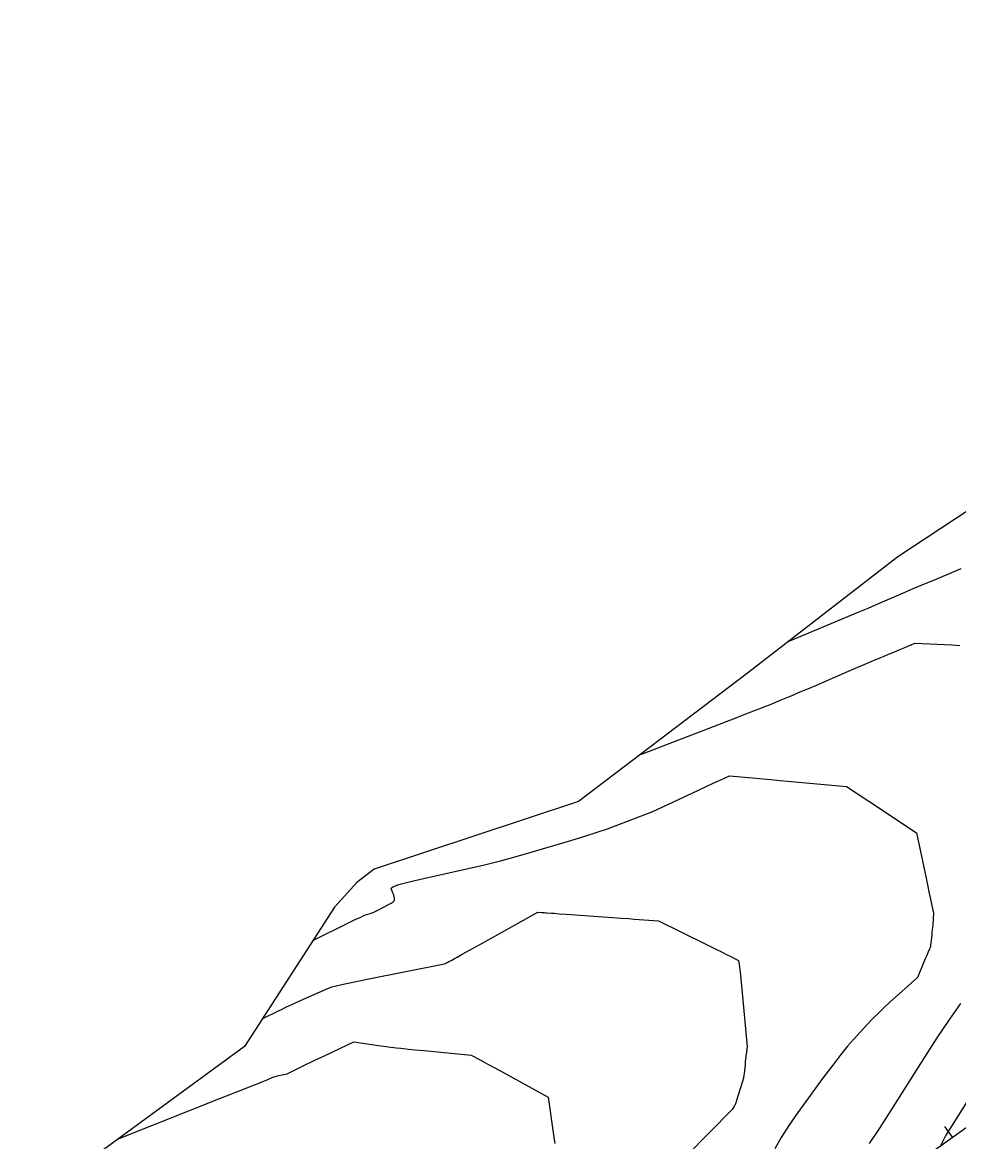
# Model space of a CAD drawing. Extents: x 2079879 to 2092887, y 778083 to 784051.
# Drawn here: x 2083804.7 to 2083948, y 780967 to 781138.5 of the extents above; entities that cross this region are included whole.
import ezdxf

# ---------------------------------------------------------------- set-up
doc = ezdxf.new("R2010")
doc.units = 0
for name, color, linetype in [('DT_X_Contour_Major', 7, 'Continuous'), ('DT_X_Contour_Minor', 7, 'Continuous'), ('DT_X_TIN_Hull', 7, 'Continuous'), ('GE_X_CL_20', 7, 'Continuous')]:
    doc.layers.add(name, color=color, linetype=linetype)

msp = doc.modelspace()

# ---------------------------------------------------------------- linework, layer by layer
at = {"layer": 'DT_X_Contour_Major'}
msp.add_lwpolyline([(2083819.26, 780967.41), (2083835.03, 780973.68), (2083838.02, 780974.87), (2083840.22, 780975.75), (2083841.64, 780976.32), (2083842.28, 780976.58), (2083842.94, 780976.85), (2083843.19, 780976.95), (2083843.44, 780977.03), (2083843.7, 780977.1), (2083843.97, 780977.16), (2083845.23, 780977.41), (2083848.18, 780978.88), (2083848.85, 780979.21), (2083849.58, 780979.57), (2083850.38, 780979.95), (2083851.24, 780980.35), (2083855.43, 780982.3), (2083859.59, 780981.71), (2083860.4, 780981.6), (2083861.06, 780981.51), (2083861.56, 780981.45), (2083861.9, 780981.41), (2083862.62, 780981.33), (2083863.04, 780981.29), (2083863.79, 780981.21), (2083864.85, 780981.11), (2083866.23, 780980.98), (2083873.41, 780980.3), (2083874.7, 780979.61), (2083875.13, 780979.38), (2083875.86, 780978.97), (2083876.9, 780978.41), (2083878.24, 780977.67), (2083885.21, 780973.84), (2083885.91, 780968.79), (2083886.06, 780967.74), (2083886.19, 780966.75)], dxfattribs=at)
at = {"layer": 'DT_X_Contour_Minor'}
for points in [[(2083921.94, 781043.61), (2083929.49, 781046.78), (2083931.09, 781047.45), (2083932.65, 781048.11), (2083934.18, 781048.76), (2083935.67, 781049.4), (2083939.58, 781051.08), (2083940.99, 781051.68), (2083942.3, 781052.24), (2083943.5, 781052.74), (2083944.59, 781053.2), (2083947.34, 781054.35), (2083948.41, 781054.79)], [(2083899.23, 781026.26), (2083913.17, 781031.64), (2083915.87, 781032.69), (2083918.02, 781033.53), (2083919.61, 781034.16), (2083920.64, 781034.58), (2083922.65, 781035.42), (2083923.43, 781035.75), (2083924.28, 781036.11), (2083925.19, 781036.49), (2083926.16, 781036.91), (2083930.83, 781038.92), (2083935.03, 781040.71), (2083935.88, 781041.07), (2083936.64, 781041.4), (2083937.31, 781041.68), (2083937.89, 781041.92), (2083939.31, 781042.51), (2083939.79, 781042.71), (2083940.18, 781042.88), (2083940.47, 781043), (2083940.67, 781043.09), (2083941.36, 781043.4), (2083946.98, 781043.11), (2083948.21, 781043.03)], [(2083849.16, 780997.82), (2083854.61, 781000.53), (2083855.66, 781001.05), (2083856.49, 781001.44), (2083857.08, 781001.7), (2083857.45, 781001.84), (2083858.11, 781002.05), (2083858.39, 781002.15), (2083858.72, 781002.29), (2083859.1, 781002.47), (2083859.53, 781002.69), (2083860.76, 781003.34), (2083861.16, 781003.56), (2083861.45, 781003.76), (2083861.61, 781003.92), (2083861.67, 781004.06), (2083861.64, 781004.38), (2083861.63, 781004.49), (2083861.62, 781004.59), (2083861.6, 781004.68), (2083861.57, 781004.75), (2083861.49, 781004.94), (2083861.46, 781005.02), (2083861.42, 781005.12), (2083861.37, 781005.26), (2083861.31, 781005.41), (2083861.14, 781005.86), (2083861.41, 781006.08), (2083862.33, 781006.4), (2083863.9, 781006.82), (2083866.12, 781007.34), (2083872.93, 781008.86), (2083875.45, 781009.45), (2083877.9, 781010.06), (2083880.28, 781010.7), (2083882.59, 781011.36), (2083888.68, 781013.17), (2083890.82, 781013.82), (2083892.69, 781014.41), (2083894.3, 781014.95), (2083895.63, 781015.44), (2083901.21, 781017.58), (2083908.09, 781020.82), (2083909.41, 781021.45), (2083910.44, 781021.93), (2083911.18, 781022.27), (2083911.62, 781022.47), (2083912.98, 781023.06), (2083917.05, 781022.69), (2083918.04, 781022.6), (2083919.27, 781022.49), (2083920.73, 781022.36), (2083922.42, 781022.21), (2083930.87, 781021.45), (2083931.11, 781021.3), (2083931.34, 781021.14), (2083934.32, 781019.16), (2083941.59, 781014.34), (2083942.86, 781008.34), (2083943.11, 781007.14), (2083943.32, 781006.13), (2083943.5, 781005.29), (2083943.64, 781004.64), (2083944.21, 781002.03), (2083944.07, 781000.26), (2083944.04, 780999.87), (2083944, 780999.48), (2083943.96, 780999.07), (2083943.92, 780998.66), (2083943.7, 780996.72), (2083943.52, 780996.39), (2083943.45, 780996.25), (2083943.33, 780995.97), (2083943.16, 780995.57), (2083942.94, 780995.02), (2083941.76, 780992.17), (2083937.53, 780988.39), (2083936.64, 780987.57), (2083935.77, 780986.74), (2083934.92, 780985.89), (2083934.1, 780985.02), (2083931.94, 780982.68), (2083931.05, 780981.66), (2083929.99, 780980.36), (2083928.76, 780978.77), (2083927.36, 780976.89), (2083923.41, 780971.5), (2083922.04, 780969.53), (2083920.87, 780967.67), (2083919.91, 780965.92)], [(2083841.42, 780985.84), (2083843.89, 780987.07), (2083844.47, 780987.35), (2083845.15, 780987.67), (2083845.93, 780988.03), (2083846.82, 780988.43), (2083851.19, 780990.37), (2083852.06, 780990.73), (2083852.54, 780990.86), (2083853.6, 780991.1), (2083855.26, 780991.45), (2083857.49, 780991.9), (2083869.31, 780994.25), (2083869.63, 780994.41), (2083869.7, 780994.45), (2083869.76, 780994.48), (2083869.82, 780994.51), (2083869.87, 780994.54), (2083870, 780994.61), (2083870.06, 780994.64), (2083870.16, 780994.69), (2083870.43, 780994.84), (2083870.87, 780995.08), (2083871.25, 780995.29), (2083872.05, 780995.74), (2083873.27, 780996.42), (2083874.92, 780997.34), (2083883.59, 781002.17), (2083884.23, 781002.13), (2083884.38, 781002.12), (2083884.56, 781002.11), (2083884.77, 781002.09), (2083885.01, 781002.08), (2083885.68, 781002.04), (2083886.11, 781002.01), (2083886.86, 781001.95), (2083887.95, 781001.88), (2083889.37, 781001.78), (2083893.6, 781001.47), (2083895.09, 781001.37), (2083896.38, 781001.27), (2083897.47, 781001.19), (2083898.37, 781001.12), (2083902.1, 781000.84), (2083909.36, 780997.27), (2083910.76, 780996.58), (2083911.84, 780996.04), (2083912.6, 780995.67), (2083913.04, 780995.45), (2083914.36, 780994.78), (2083914.51, 780993.79), (2083914.56, 780993.38), (2083914.64, 780992.58), (2083914.76, 780991.4), (2083914.91, 780989.83), (2083915.69, 780981.58), (2083915.63, 780981.25), (2083915.61, 780981.17), (2083915.59, 780981.05), (2083915.57, 780980.89), (2083915.54, 780980.71), (2083915.47, 780980.16), (2083915.44, 780979.93), (2083915.41, 780979.65), (2083915.37, 780979.32), (2083915.34, 780978.93), (2083915.24, 780977.84), (2083915.2, 780977.46), (2083915.16, 780977.15), (2083915.12, 780976.91), (2083915.09, 780976.74), (2083914.9, 780976.09), (2083914, 780973.21), (2083913.93, 780973), (2083913.91, 780972.93), (2083913.89, 780972.87), (2083913.88, 780972.82), (2083913.87, 780972.79), (2083913.85, 780972.71), (2083913.83, 780972.68), (2083913.8, 780972.62), (2083913.75, 780972.55), (2083913.69, 780972.45), (2083913.36, 780971.98), (2083906.42, 780964.93)], [(2083948.34, 780988.19), (2083946.54, 780985.65), (2083944.7, 780982.92), (2083942.81, 780979.99), (2083937.7, 780971.92), (2083935.91, 780969.12), (2083934.37, 780966.77)], [(2083949.76, 780973.86), (2083946.07, 780968.04), (2083945.19, 780966.19)]]:
    msp.add_lwpolyline(points, dxfattribs=at)
at = {"layer": 'DT_X_TIN_Hull'}
msp.add_lwpolyline([(2084059.54, 781146.11), (2084036.93, 781129.67), (2084013.14, 781112.39), (2083985.88, 781093.51), (2083962.99, 781072.59), (2083938.75, 781056.62), (2083915.71, 781038.8), (2083889.83, 781019.11), (2083858.55, 781008.75), (2083855.92, 781006.71), (2083852.49, 781002.97), (2083838.69, 780981.61), (2083815.06, 780964.33), (2083790.38, 780946.76)], dxfattribs=at)
at = {"layer": 'GE_X_CL_20'}
for p, q in [((2079923.52, 778084.44), (2085691.45, 782217.74)), ((2083947.09, 780967.73), (2083945.93, 780969.35))]:
    msp.add_line(p, q, dxfattribs=at)

doc.saveas('drawing.dxf')
